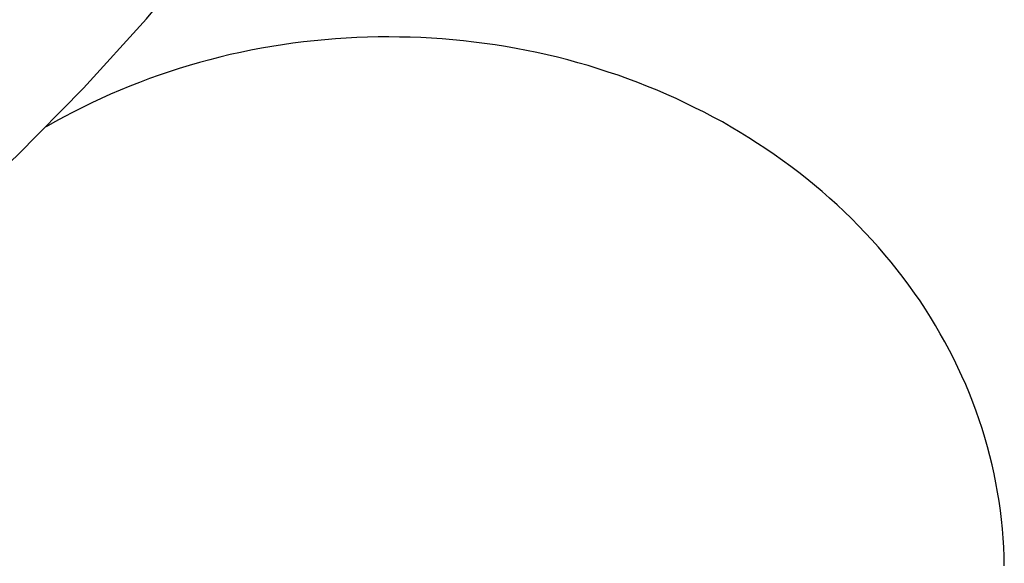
# Model space of a CAD drawing. Extents: x 1107 to 4046, y 937 to 3355.
# Tile 480 of 656: x 2208.7 to 2213.18, y 2652.98 to 2655.45. Entities that reach past the tile are written whole.
import ezdxf

# ---------------------------------------------------------------- set-up
doc = ezdxf.new("R2010")
doc.units = 0
doc.layers.add('KF_VIDA_L___C_REAR', color=7, linetype='CONTINUOUS')

# ---------------------------------------------------------------- blocks, each defined once
blk = doc.blocks.new('KF_VIDA_L___C_REAR')
at = {"layer": 'KF_VIDA_L___C_REAR'}
for points in [[(16.6984, 962.841, 0), (17.1391, 962.966, 0), (17.5732, 963.107, 0), (18.0001, 963.263, 0), (18.419, 963.435, 0), (18.8292, 963.622, 0), (19.23, 963.824, 0), (19.6205, 964.04, 0), (20.0002, 964.271, 0), (20.3683, 964.515, 0), (20.7242, 964.772, 0), (21.0673, 965.042, 0), (21.397, 965.324, 0), (21.7126, 965.618, 0), (22.0137, 965.923, 0), (22.2996, 966.239, 0), (22.5699, 966.566, 0), (22.8241, 966.901, 0), (23.0617, 967.246, 0), (23.2823, 967.599, 0), (23.4856, 967.96, 0), (23.6712, 968.328, 0), (23.8386, 968.702, 0), (23.9877, 969.082, 0)], [(26.1999, 963.754, 0), (26.199, 963.796, 0), (26.1973, 963.838, 0), (26.1948, 963.88, 0), (26.1914, 963.922, 0), (26.1872, 963.964, 0), (26.1822, 964.005, 0), (26.1763, 964.047, 0), (26.1695, 964.089, 0), (26.162, 964.13, 0), (26.1536, 964.172, 0), (26.1443, 964.213, 0), (26.1343, 964.254, 0), (26.1234, 964.295, 0), (26.1117, 964.336, 0), (26.0992, 964.377, 0), (26.0859, 964.417, 0), (26.0718, 964.457, 0), (26.0568, 964.497, 0), (26.0411, 964.537, 0), (26.0246, 964.577, 0), (26.0073, 964.616, 0), (25.9892, 964.655, 0), (25.9703, 964.694, 0), (25.9506, 964.732, 0), (25.9302, 964.771, 0), (25.909, 964.808, 0), (25.8871, 964.846, 0), (25.8644, 964.883, 0), (25.8409, 964.92, 0), (25.8168, 964.957, 0), (25.7919, 964.993, 0), (25.7663, 965.028, 0), (25.7399, 965.064, 0), (25.7129, 965.099, 0), (25.6852, 965.133, 0), (25.6568, 965.167, 0), (25.6277, 965.201, 0), (25.5979, 965.234, 0), (25.5675, 965.267, 0), (25.5364, 965.299, 0), (25.5047, 965.331, 0), (25.4723, 965.363, 0), (25.4394, 965.394, 0), (25.4058, 965.424, 0), (25.3716, 965.454, 0), (25.3368, 965.483, 0), (25.3014, 965.512, 0), (25.2655, 965.54, 0), (25.229, 965.568, 0), (25.1919, 965.595, 0), (25.1543, 965.622, 0), (25.1162, 965.648, 0), (25.0776, 965.673, 0), (25.0384, 965.698, 0), (24.9988, 965.723, 0), (24.9587, 965.746, 0), (24.9181, 965.77, 0), (24.877, 965.792, 0), (24.8355, 965.814, 0), (24.7936, 965.835, 0), (24.7513, 965.856, 0), (24.7085, 965.876, 0), (24.6654, 965.895, 0), (24.6219, 965.914, 0), (24.578, 965.932, 0), (24.5337, 965.949, 0), (24.4891, 965.966, 0), (24.4442, 965.982, 0), (24.399, 965.997, 0), (24.3535, 966.012, 0), (24.3077, 966.026, 0), (24.2616, 966.039, 0), (24.2152, 966.052, 0), (24.1686, 966.064, 0), (24.1218, 966.075, 0), (24.0748, 966.085, 0), (24.0275, 966.095, 0), (23.9801, 966.104, 0), (23.9325, 966.113, 0), (23.8847, 966.12, 0), (23.8368, 966.127, 0), (23.7887, 966.133, 0), (23.7406, 966.139, 0), (23.6923, 966.144, 0), (23.6439, 966.148, 0), (23.5955, 966.151, 0), (23.547, 966.154, 0), (23.4985, 966.155, 0), (23.4499, 966.156, 0), (23.4014, 966.157, 0), (23.3528, 966.157, 0), (23.3042, 966.155, 0), (23.2557, 966.154, 0), (23.2072, 966.151, 0), (23.1588, 966.148, 0), (23.1104, 966.144, 0), (23.0622, 966.139, 0), (23.014, 966.134, 0), (22.9659, 966.128, 0), (22.918, 966.121, 0), (22.8702, 966.113, 0), (22.8226, 966.105, 0), (22.7752, 966.096, 0), (22.7279, 966.086, 0), (22.6809, 966.076, 0), (22.634, 966.064, 0), (22.5874, 966.053, 0), (22.541, 966.04, 0), (22.4949, 966.027, 0), (22.4491, 966.013, 0), (22.4036, 965.998, 0), (22.3583, 965.983, 0), (22.3134, 965.967, 0), (22.2688, 965.95, 0), (22.2245, 965.933, 0), (22.1806, 965.915, 0), (22.1371, 965.896, 0), (22.0939, 965.877, 0), (22.0511, 965.857, 0), (22.0088, 965.836, 0), (21.9668, 965.815, 0), (21.9253, 965.793, 0), (21.8842, 965.771, 0), (21.8436, 965.748, 0)]]:
    blk.add_polyline3d(points, dxfattribs=at)

msp = doc.modelspace()

# ---------------------------------------------------------------- block references
at = {"layer": 'KF_VIDA_L___C_REAR'}
msp.add_blockref('KF_VIDA_L___C_REAR', (2186.9791, 1689.2132), dxfattribs=at)

doc.saveas('drawing.dxf')
